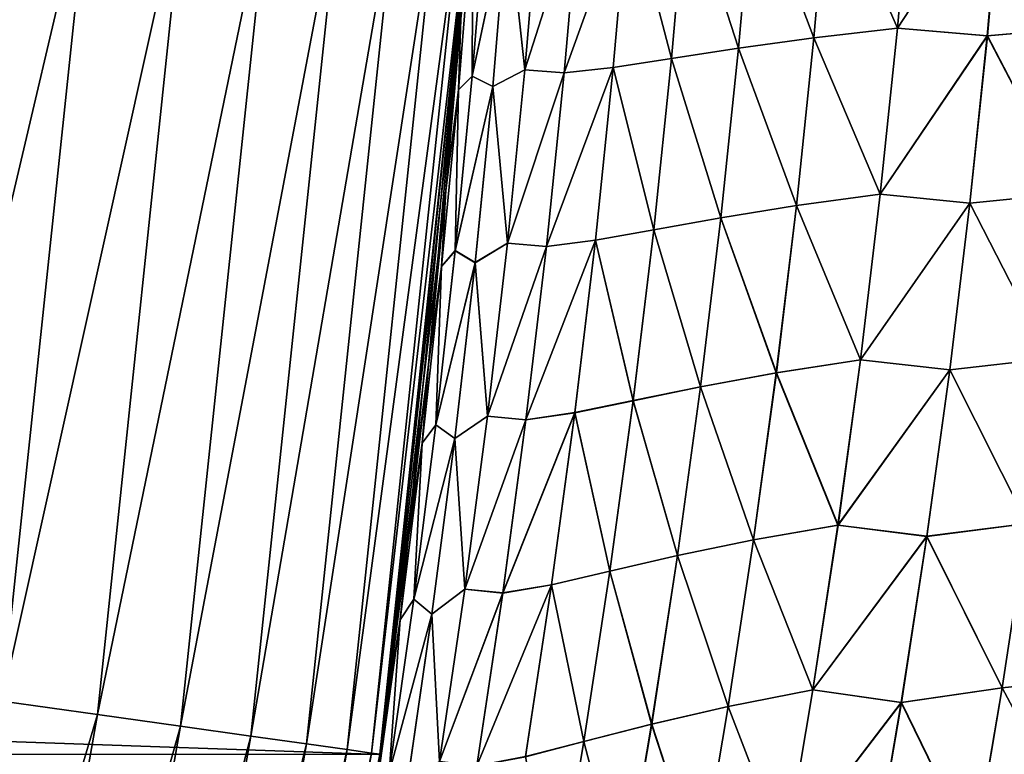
# Model space of a CAD drawing. Header units: metres. Extents: x -24 to 72, y -247 to 22.
# Tile 453 of 573: x 21.63 to 23.41, y -3.13 to -1.8. Entities that reach past the tile are written whole.
import ezdxf

# ---------------------------------------------------------------- set-up
doc = ezdxf.new("R2010")
doc.units = ezdxf.units.M
doc.layers.add('solid_509589_MEDIA_SW0001', color=7, linetype='CONTINUOUS')

msp = doc.modelspace()

# ---------------------------------------------------------------- linework, layer by layer
at = {"layer": 'solid_509589_MEDIA_SW0001'}
for points in [[(21.756025, -1.52133, 132.148819), (21.564016, -1.507903, 132.280243), (21.406301, -3.00846, 132.280243)], [(23.094313, -1.528072, 60.252087), (23.245386, -1.513298, 60.529953), (23.219036, -1.814785, 60.542137)], [(23.219099, -1.814781, 108.458099), (23.245432, -1.513307, 108.470222), (23.094353, -1.528072, 108.748108)], [(23.219036, -1.814785, 60.542137), (23.245386, -1.513298, 60.529953), (23.408789, -1.525025, 60.800564)], [(23.408842, -1.525085, 108.1996), (23.245432, -1.513307, 108.470222), (23.219099, -1.814781, 108.458099)], [(23.408789, -1.525025, 60.800564), (23.588152, -1.512156, 61.061218), (23.561823, -1.813275, 61.075218)], [(23.561907, -1.813346, 107.924973), (23.588213, -1.51223, 107.938919), (23.408842, -1.525085, 108.1996)], [(21.596907, -3.035247, 132.148819), (21.756025, -1.52133, 132.148819), (21.406301, -3.00846, 132.280243)], [(21.929485, -1.533459, 131.993607), (21.756025, -1.52133, 132.148819), (21.596907, -3.035247, 132.148819)], [(21.769096, -3.059447, 131.993607), (21.929485, -1.533459, 131.993607), (21.596907, -3.035247, 132.148819)], [(22.081484, -1.544088, 131.817245), (21.929485, -1.533459, 131.993607), (21.769096, -3.059447, 131.993607)], [(22.958031, -1.543658, 59.966721), (23.094313, -1.528072, 60.252087), (23.067574, -1.832566, 60.263588)], [(23.067625, -1.832549, 108.736671), (23.094353, -1.528072, 108.748108), (22.958057, -1.543713, 109.033485)], [(23.067574, -1.832566, 60.263588), (23.094313, -1.528072, 60.252087), (23.219036, -1.814785, 60.542137)], [(23.219099, -1.814781, 108.458099), (23.094353, -1.528072, 108.748108), (23.067625, -1.832549, 108.736671)], [(23.219036, -1.814785, 60.542137), (23.408789, -1.525025, 60.800564), (23.381981, -1.82876, 60.813869)], [(23.382051, -1.828814, 108.186348), (23.408842, -1.525085, 108.1996), (23.219099, -1.814781, 108.458099)], [(23.381981, -1.82876, 60.813869), (23.408789, -1.525025, 60.800564), (23.561823, -1.813275, 61.075218)], [(23.561907, -1.813346, 107.924973), (23.408842, -1.525085, 108.1996), (23.382051, -1.828814, 108.186348)], [(21.919985, -3.080653, 131.817245), (22.081484, -1.544088, 131.817245), (21.769096, -3.059447, 131.993607)], [(22.209476, -1.553038, 131.622665), (22.081484, -1.544088, 131.817245), (21.919985, -3.080653, 131.817245)], [(22.836988, -1.559098, 59.674614), (22.958031, -1.543658, 59.966721), (22.930946, -1.851325, 59.977535)], [(22.930981, -1.851376, 109.022751), (22.958057, -1.543713, 109.033485), (22.837004, -1.559216, 109.325607)], [(22.930946, -1.851325, 59.977535), (22.958031, -1.543658, 59.966721), (23.067574, -1.832566, 60.263588)], [(23.067625, -1.832549, 108.736671), (22.958057, -1.543713, 109.033485), (22.930981, -1.851376, 109.022751)], [(22.280996, -3.131692), (-22.280996, -3.131692), (-22.44521, -1.569181)], [(22.44521, -1.569181), (22.280996, -3.131692), (-22.44521, -1.569181)], [(22.047041, -3.09851, 131.622665), (22.209476, -1.553038, 131.622665), (21.919985, -3.080653, 131.817245)], [(22.311314, -1.560159, 131.413147), (22.209476, -1.553038, 131.622665), (22.047041, -3.09851, 131.622665)], [(22.148134, -3.112717, 131.413147), (22.311314, -1.560159, 131.413147), (22.047041, -3.09851, 131.622665)], [(22.385292, -1.565332, 131.192184), (22.311314, -1.560159, 131.413147), (22.148134, -3.112717, 131.413147)], [(22.221571, -3.123038, 131.192184), (22.385292, -1.565332, 131.192184), (22.148134, -3.112717, 131.413147)], [(22.430168, -1.56847, 130.963501), (22.385292, -1.565332, 131.192184), (22.221571, -3.123038, 131.192184)], [(22.266119, -3.129299, 130.963501), (22.430168, -1.56847, 130.963501), (22.221571, -3.123038, 131.192184)], [(22.266119, -3.129299, 130.963501), (22.44519, -1.569521, 130.73114), (22.430168, -1.56847, 130.963501)], [(22.266119, -3.129299, 130.963501), (22.281031, -3.131395, 130.73114), (22.44519, -1.569521, 130.73114)], [(22.288723, -3.076175, 57.657684), (22.280996, -3.131692), (22.44521, -1.569181)], [(22.428028, -1.798218, 111.448013), (22.44519, -1.569521, 130.73114), (22.281031, -3.131395, 130.73114)], [(22.331667, -2.747115, 57.624912), (22.288723, -3.076175, 57.657684), (22.44521, -1.569181)], [(22.368969, -2.424716, 57.596546), (22.331667, -2.747115, 57.624912), (22.44521, -1.569181)], [(22.400921, -2.109214, 57.572609), (22.368969, -2.424716, 57.596546), (22.44521, -1.569181)], [(22.428022, -1.798279, 57.552395), (22.400921, -2.109214, 57.572609), (22.44521, -1.569181)], [(22.731667, -1.572515, 59.376534), (22.836988, -1.559098, 59.674614), (22.809641, -1.869917, 59.684727)], [(22.80966, -1.870044, 109.315582), (22.837004, -1.559216, 109.325607), (22.731672, -1.572662, 109.623711)], [(22.809641, -1.869917, 59.684727), (22.836988, -1.559098, 59.674614), (22.930946, -1.851325, 59.977535)], [(22.930981, -1.851376, 109.022751), (22.837004, -1.559216, 109.325607), (22.80966, -1.870044, 109.315582)], [(22.4482, -1.902069, 110.853043), (22.474056, -1.585538, 110.859177), (22.449333, -1.606065, 111.173981)], [(22.512571, -1.601256, 110.545349), (22.474056, -1.585538, 110.859177), (22.4482, -1.902069, 110.853043)], [(22.448202, -1.902021, 58.147369), (22.474056, -1.58549, 58.141125), (22.512573, -1.601167, 58.454941)], [(22.449331, -1.606065, 57.82634), (22.474056, -1.58549, 58.141125), (22.448202, -1.902021, 58.147369)], [(22.543928, -1.890625, 110.227211), (22.570604, -1.576151, 110.234825), (22.512571, -1.601256, 110.545349)], [(22.512573, -1.601167, 58.454941), (22.570604, -1.57605, 58.765446), (22.543928, -1.890515, 58.773159)], [(22.543928, -1.890515, 58.773159), (22.570604, -1.57605, 58.765446), (22.642624, -1.580406, 59.073235)], [(22.642626, -1.580534, 109.927025), (22.570604, -1.576151, 110.234825), (22.543928, -1.890625, 110.227211)], [(22.543928, -1.890515, 58.773159), (22.642624, -1.580406, 59.073235), (22.615311, -1.895643, 59.081833)], [(22.615314, -1.895783, 109.918518), (22.642626, -1.580534, 109.927025), (22.543928, -1.890625, 110.227211)], [(22.615311, -1.895643, 59.081833), (22.731667, -1.572515, 59.376534), (22.704203, -1.88609, 59.385918)], [(22.615311, -1.895643, 59.081833), (22.642624, -1.580406, 59.073235), (22.731667, -1.572515, 59.376534)], [(22.731672, -1.572662, 109.623711), (22.642626, -1.580534, 109.927025), (22.615314, -1.895783, 109.918518)], [(22.70421, -1.886252, 109.61441), (22.731672, -1.572662, 109.623711), (22.615314, -1.895783, 109.918518)], [(22.704203, -1.88609, 59.385918), (22.731667, -1.572515, 59.376534), (22.809641, -1.869917, 59.684727)], [(22.80966, -1.870044, 109.315582), (22.731672, -1.572662, 109.623711), (22.70421, -1.886252, 109.61441)], [(22.485594, -1.92082, 110.538307), (22.512571, -1.601256, 110.545349), (22.4482, -1.902069, 110.853043)], [(22.448202, -1.902021, 58.147369), (22.512573, -1.601167, 58.454941), (22.485598, -1.920723, 58.46209)], [(22.543928, -1.890625, 110.227211), (22.512571, -1.601256, 110.545349), (22.485594, -1.92082, 110.538307)], [(22.485598, -1.920723, 58.46209), (22.512573, -1.601167, 58.454941), (22.543928, -1.890515, 58.773159)], [(22.423458, -1.926779, 111.168411), (22.449333, -1.606065, 111.173981), (22.428028, -1.798218, 111.448013)], [(22.423458, -1.926787, 57.832027), (22.428022, -1.798279, 57.552395), (22.449331, -1.606065, 57.82634)], [(22.4482, -1.902069, 110.853043), (22.449333, -1.606065, 111.173981), (22.423458, -1.926779, 111.168411)], [(22.423458, -1.926787, 57.832027), (22.449331, -1.606065, 57.82634), (22.448202, -1.902021, 58.147369)], [(22.400928, -2.109121, 111.427925), (22.428028, -1.798218, 111.448013), (22.281031, -3.131395, 130.73114)], [(22.423458, -1.926787, 57.832027), (22.400921, -2.109214, 57.572609), (22.428022, -1.798279, 57.552395)], [(22.423458, -1.926779, 111.168411), (22.428028, -1.798218, 111.448013), (22.400928, -2.109121, 111.427925)], [(23.067574, -1.832566, 60.263588), (23.219036, -1.814785, 60.542137), (23.187902, -2.115759, 60.556572)], [(23.187983, -2.115738, 108.443733), (23.219099, -1.814781, 108.458099), (23.067625, -1.832549, 108.736671)], [(23.187902, -2.115759, 60.556572), (23.219036, -1.814785, 60.542137), (23.381981, -1.82876, 60.813869)], [(23.382051, -1.828814, 108.186348), (23.219099, -1.814781, 108.458099), (23.187983, -2.115738, 108.443733)], [(23.381981, -1.82876, 60.813869), (23.561823, -1.813275, 61.075218), (23.530703, -2.113812, 61.091782)], [(23.530809, -2.113879, 107.90847), (23.561907, -1.813346, 107.924973), (23.382051, -1.828814, 108.186348)], [(22.930946, -1.851325, 59.977535), (23.067574, -1.832566, 60.263588), (23.03598, -2.136569, 60.277225)], [(23.036047, -2.136536, 108.723114), (23.067625, -1.832549, 108.736671), (22.930981, -1.851376, 109.022751)], [(23.03598, -2.136569, 60.277225), (23.067574, -1.832566, 60.263588), (23.187902, -2.115759, 60.556572)], [(23.187983, -2.115738, 108.443733), (23.067625, -1.832549, 108.736671), (23.036047, -2.136536, 108.723114)], [(23.187902, -2.115759, 60.556572), (23.381981, -1.82876, 60.813869), (23.350296, -2.131934, 60.82962)], [(23.350388, -2.131981, 108.170662), (23.382051, -1.828814, 108.186348), (23.187983, -2.115738, 108.443733)], [(23.350296, -2.131934, 60.82962), (23.381981, -1.82876, 60.813869), (23.530703, -2.113812, 61.091782)], [(23.530809, -2.113879, 107.90847), (23.382051, -1.828814, 108.186348), (23.350388, -2.131981, 108.170662)], [(22.809641, -1.869917, 59.684727), (22.930946, -1.851325, 59.977535), (22.898951, -2.158529, 59.990372)], [(22.898996, -2.158574, 109.009995), (22.930981, -1.851376, 109.022751), (22.80966, -1.870044, 109.315582)], [(22.898951, -2.158529, 59.990372), (22.930946, -1.851325, 59.977535), (23.03598, -2.136569, 60.277225)], [(23.036047, -2.136536, 108.723114), (22.930981, -1.851376, 109.022751), (22.898996, -2.158574, 109.009995)], [(22.704203, -1.88609, 59.385918), (22.809641, -1.869917, 59.684727), (22.777338, -2.1803, 59.696751)], [(22.777361, -2.180436, 109.303642), (22.80966, -1.870044, 109.315582), (22.70421, -1.886252, 109.61441)], [(22.777338, -2.1803, 59.696751), (22.809641, -1.869917, 59.684727), (22.898951, -2.158529, 59.990372)], [(22.898996, -2.158574, 109.009995), (22.80966, -1.870044, 109.315582), (22.777361, -2.180436, 109.303642)], [(22.512424, -2.204779, 110.218102), (22.543928, -1.890625, 110.227211), (22.485594, -1.92082, 110.538307)], [(22.485598, -1.920723, 58.46209), (22.543928, -1.890515, 58.773159), (22.512426, -2.204661, 58.782375)], [(22.615314, -1.895783, 109.918518), (22.543928, -1.890625, 110.227211), (22.512424, -2.204779, 110.218102)], [(22.512426, -2.204661, 58.782375), (22.543928, -1.890515, 58.773159), (22.615311, -1.895643, 59.081833)], [(22.583057, -2.210514, 59.092087), (22.704203, -1.88609, 59.385918), (22.671768, -2.199261, 59.397087)], [(22.583057, -2.210514, 59.092087), (22.615311, -1.895643, 59.081833), (22.704203, -1.88609, 59.385918)], [(22.70421, -1.886252, 109.61441), (22.615314, -1.895783, 109.918518), (22.583061, -2.210667, 109.908363)], [(22.671776, -2.199439, 109.603333), (22.70421, -1.886252, 109.61441), (22.583061, -2.210667, 109.908363)], [(22.671768, -2.199261, 59.397087), (22.704203, -1.88609, 59.385918), (22.777338, -2.1803, 59.696751)], [(22.777361, -2.180436, 109.303642), (22.70421, -1.886252, 109.61441), (22.671776, -2.199439, 109.603333)], [(22.417669, -2.21836, 110.845657), (22.4482, -1.902069, 110.853043), (22.423458, -1.926779, 111.168411)], [(22.485594, -1.92082, 110.538307), (22.4482, -1.902069, 110.853043), (22.417669, -2.21836, 110.845657)], [(22.417673, -2.218311, 58.154873), (22.448202, -1.902021, 58.147369), (22.485598, -1.920723, 58.46209)], [(22.423458, -1.926787, 57.832027), (22.448202, -1.902021, 58.147369), (22.417673, -2.218311, 58.154873)], [(22.583061, -2.210667, 109.908363), (22.615314, -1.895783, 109.918518), (22.512424, -2.204779, 110.218102)], [(22.512426, -2.204661, 58.782375), (22.615311, -1.895643, 59.081833), (22.583057, -2.210514, 59.092087)], [(22.392904, -2.2473, 57.838886), (22.400921, -2.109214, 57.572609), (22.423458, -1.926787, 57.832027)], [(22.392904, -2.2473, 57.838886), (22.423458, -1.926787, 57.832027), (22.417673, -2.218311, 58.154873)], [(22.392906, -2.247285, 111.161674), (22.423458, -1.926779, 111.168411), (22.400928, -2.109121, 111.427925)], [(22.417669, -2.21836, 110.845657), (22.423458, -1.926779, 111.168411), (22.392906, -2.247285, 111.161674)], [(22.453741, -2.240094, 110.529861), (22.485594, -1.92082, 110.538307), (22.417669, -2.21836, 110.845657)], [(22.417673, -2.218311, 58.154873), (22.485598, -1.920723, 58.46209), (22.453745, -2.23999, 58.470654)], [(22.512424, -2.204779, 110.218102), (22.485594, -1.92082, 110.538307), (22.453741, -2.240094, 110.529861)], [(22.453745, -2.23999, 58.470654), (22.485598, -1.920723, 58.46209), (22.512426, -2.204661, 58.782375)], [(22.368984, -2.424579, 111.404121), (22.400928, -2.109121, 111.427925), (22.281031, -3.131395, 130.73114)], [(22.392904, -2.2473, 57.838886), (22.368969, -2.424716, 57.596546), (22.400921, -2.109214, 57.572609)], [(22.392906, -2.247285, 111.161674), (22.400928, -2.109121, 111.427925), (22.368984, -2.424579, 111.404121)], [(23.03598, -2.136569, 60.277225), (23.187902, -2.115759, 60.556572), (23.151991, -2.416146, 60.573261)], [(23.152092, -2.416108, 108.427116), (23.187983, -2.115738, 108.443733), (23.036047, -2.136536, 108.723114)], [(23.151991, -2.416146, 60.573261), (23.187902, -2.115759, 60.556572), (23.350296, -2.131934, 60.82962)], [(23.350388, -2.131981, 108.170662), (23.187983, -2.115738, 108.443733), (23.152092, -2.416108, 108.427116)], [(23.350296, -2.131934, 60.82962), (23.530703, -2.113812, 61.091782), (23.494795, -2.413685, 61.110897)], [(23.494926, -2.413745, 107.889412), (23.530809, -2.113879, 107.90847), (23.350388, -2.131981, 108.170662)], [(22.898951, -2.158529, 59.990372), (23.03598, -2.136569, 60.277225), (22.999546, -2.440013, 60.293011)], [(22.99963, -2.43996, 108.707405), (23.036047, -2.136536, 108.723114), (22.898996, -2.158574, 109.009995)], [(22.999546, -2.440013, 60.293011), (23.03598, -2.136569, 60.277225), (23.151991, -2.416146, 60.573261)], [(23.152092, -2.416108, 108.427116), (23.036047, -2.136536, 108.723114), (22.99963, -2.43996, 108.707405)], [(23.151991, -2.416146, 60.573261), (23.350296, -2.131934, 60.82962), (23.313747, -2.434466, 60.84782)], [(23.31386, -2.434504, 108.152527), (23.350388, -2.131981, 108.170662), (23.152092, -2.416108, 108.427116)], [(23.313747, -2.434466, 60.84782), (23.350296, -2.131934, 60.82962), (23.494795, -2.413685, 61.110897)], [(23.494926, -2.413745, 107.889412), (23.350388, -2.131981, 108.170662), (23.31386, -2.434504, 108.152527)], [(22.777338, -2.1803, 59.696751), (22.898951, -2.158529, 59.990372), (22.862059, -2.465201, 60.005245)], [(22.862114, -2.465239, 108.995209), (22.898996, -2.158574, 109.009995), (22.777361, -2.180436, 109.303642)], [(22.862059, -2.465201, 60.005245), (22.898951, -2.158529, 59.990372), (22.999546, -2.440013, 60.293011)], [(22.99963, -2.43996, 108.707405), (22.898996, -2.158574, 109.009995), (22.862114, -2.465239, 108.995209)], [(22.671768, -2.199261, 59.397087), (22.777338, -2.1803, 59.696751), (22.740097, -2.490185, 59.710693)], [(22.740126, -2.490327, 109.289787), (22.777361, -2.180436, 109.303642), (22.671776, -2.199439, 109.603333)], [(22.740097, -2.490185, 59.710693), (22.777338, -2.1803, 59.696751), (22.862059, -2.465201, 60.005245)], [(22.862114, -2.465239, 108.995209), (22.777361, -2.180436, 109.303642), (22.740126, -2.490327, 109.289787)], [(22.476114, -2.518566, 110.207466), (22.512424, -2.204779, 110.218102), (22.453741, -2.240094, 110.529861)], [(22.453745, -2.23999, 58.470654), (22.512426, -2.204661, 58.782375), (22.476116, -2.518439, 58.793125)], [(22.583061, -2.210667, 109.908363), (22.512424, -2.204779, 110.218102), (22.476114, -2.518566, 110.207466)], [(22.545881, -2.52513, 109.896538), (22.583061, -2.210667, 109.908363), (22.476114, -2.518566, 110.207466)], [(22.476116, -2.518439, 58.793125), (22.512426, -2.204661, 58.782375), (22.583057, -2.210514, 59.092087)], [(22.476116, -2.518439, 58.793125), (22.583057, -2.210514, 59.092087), (22.545881, -2.524966, 59.104023)], [(22.545881, -2.524966, 59.104023), (22.671768, -2.199261, 59.397087), (22.634378, -2.511971, 59.410069)], [(22.545881, -2.524966, 59.104023), (22.583057, -2.210514, 59.092087), (22.671768, -2.199261, 59.397087)], [(22.671776, -2.199439, 109.603333), (22.583061, -2.210667, 109.908363), (22.545881, -2.52513, 109.896538)], [(22.634388, -2.512162, 109.590454), (22.671776, -2.199439, 109.603333), (22.545881, -2.52513, 109.896538)], [(22.634378, -2.511971, 59.410069), (22.671768, -2.199261, 59.397087), (22.740097, -2.490185, 59.710693)], [(22.740126, -2.490327, 109.289787), (22.671776, -2.199439, 109.603333), (22.634388, -2.512162, 109.590454)], [(22.382481, -2.534372, 110.836983), (22.417669, -2.21836, 110.845657), (22.392906, -2.247285, 111.161674)], [(22.453741, -2.240094, 110.529861), (22.417669, -2.21836, 110.845657), (22.382481, -2.534372, 110.836983)], [(22.382484, -2.534322, 58.16367), (22.417673, -2.218311, 58.154873), (22.453745, -2.23999, 58.470654)], [(22.392904, -2.2473, 57.838886), (22.417673, -2.218311, 58.154873), (22.382484, -2.534322, 58.16367)], [(22.357691, -2.567572, 57.846954), (22.368969, -2.424716, 57.596546), (22.392904, -2.2473, 57.838886)], [(22.357691, -2.567572, 57.846954), (22.392904, -2.2473, 57.838886), (22.382484, -2.534322, 58.16367)], [(22.357693, -2.56755, 111.15374), (22.392906, -2.247285, 111.161674), (22.368984, -2.424579, 111.404121)], [(22.382481, -2.534372, 110.836983), (22.392906, -2.247285, 111.161674), (22.357693, -2.56755, 111.15374)], [(22.417027, -2.559032, 110.519966), (22.453741, -2.240094, 110.529861), (22.382481, -2.534372, 110.836983)], [(22.382484, -2.534322, 58.16367), (22.453745, -2.23999, 58.470654), (22.417032, -2.558921, 58.480667)], [(22.476114, -2.518566, 110.207466), (22.453741, -2.240094, 110.529861), (22.417027, -2.559032, 110.519966)], [(22.417032, -2.558921, 58.480667), (22.453745, -2.23999, 58.470654), (22.476116, -2.518439, 58.793125)], [(22.33169, -2.746933, 111.375893), (22.368984, -2.424579, 111.404121), (22.281031, -3.131395, 130.73114)], [(22.357691, -2.567572, 57.846954), (22.331667, -2.747115, 57.624912), (22.368969, -2.424716, 57.596546)], [(22.357693, -2.56755, 111.15374), (22.368984, -2.424579, 111.404121), (22.33169, -2.746933, 111.375893)], [(22.999546, -2.440013, 60.293011), (23.151991, -2.416146, 60.573261), (23.111317, -2.715872, 60.592205)], [(23.111437, -2.715813, 108.408249), (23.152092, -2.416108, 108.427116), (22.99963, -2.43996, 108.707405)], [(23.111317, -2.715872, 60.592205), (23.151991, -2.416146, 60.573261), (23.313747, -2.434466, 60.84782)], [(23.31386, -2.434504, 108.152527), (23.152092, -2.416108, 108.427116), (23.111437, -2.715813, 108.408249)], [(23.313747, -2.434466, 60.84782), (23.494795, -2.413685, 61.110897), (23.454109, -2.712809, 61.132568)], [(23.454264, -2.712858, 107.867805), (23.494926, -2.413745, 107.889412), (23.31386, -2.434504, 108.152527)], [(22.862059, -2.465201, 60.005245), (22.999546, -2.440013, 60.293011), (22.958286, -2.742825, 60.310944)], [(22.958387, -2.742751, 108.689552), (22.99963, -2.43996, 108.707405), (22.862114, -2.465239, 108.995209)], [(22.958286, -2.742825, 60.310944), (22.999546, -2.440013, 60.293011), (23.111317, -2.715872, 60.592205)], [(23.111437, -2.715813, 108.408249), (22.99963, -2.43996, 108.707405), (22.958387, -2.742751, 108.689552)], [(23.111317, -2.715872, 60.592205), (23.313747, -2.434466, 60.84782), (23.272343, -2.736275, 60.868458)], [(23.272476, -2.736301, 108.131958), (23.31386, -2.434504, 108.152527), (23.111437, -2.715813, 108.408249)], [(23.272343, -2.736275, 60.868458), (23.313747, -2.434466, 60.84782), (23.454109, -2.712809, 61.132568)], [(23.454264, -2.712858, 107.867805), (23.31386, -2.434504, 108.152527), (23.272476, -2.736301, 108.131958)], [(22.740097, -2.490185, 59.710693), (22.862059, -2.465201, 60.005245), (22.820284, -2.771274, 60.02216)], [(22.820351, -2.771303, 108.978378), (22.862114, -2.465239, 108.995209), (22.740126, -2.490327, 109.289787)], [(22.820284, -2.771274, 60.02216), (22.862059, -2.465201, 60.005245), (22.958286, -2.742825, 60.310944)], [(22.958387, -2.742751, 108.689552), (22.862114, -2.465239, 108.995209), (22.820351, -2.771303, 108.978378)], [(22.634378, -2.511971, 59.410069), (22.740097, -2.490185, 59.710693), (22.697935, -2.799506, 59.726578)], [(22.697968, -2.799653, 109.274002), (22.740126, -2.490327, 109.289787), (22.634388, -2.512162, 109.590454)], [(22.697935, -2.799506, 59.726578), (22.740097, -2.490185, 59.710693), (22.820284, -2.771274, 60.02216)], [(22.820351, -2.771303, 108.978378), (22.740126, -2.490327, 109.289787), (22.697968, -2.799653, 109.274002)], [(22.503796, -2.838943, 59.117661), (22.634378, -2.511971, 59.410069), (22.592052, -2.824157, 59.424873)], [(22.503796, -2.838943, 59.117661), (22.545881, -2.524966, 59.104023), (22.634378, -2.511971, 59.410069)], [(22.634388, -2.512162, 109.590454), (22.545881, -2.52513, 109.896538), (22.503798, -2.839117, 109.883003)], [(22.592062, -2.82436, 109.575745), (22.634388, -2.512162, 109.590454), (22.503798, -2.839117, 109.883003)], [(22.592052, -2.824157, 59.424873), (22.634378, -2.511971, 59.410069), (22.697935, -2.799506, 59.726578)], [(22.697968, -2.799653, 109.274002), (22.634388, -2.512162, 109.590454), (22.592062, -2.82436, 109.575745)], [(22.435015, -2.831934, 110.195267), (22.476114, -2.518566, 110.207466), (22.417027, -2.559032, 110.519966)], [(22.417032, -2.558921, 58.480667), (22.476116, -2.518439, 58.793125), (22.435017, -2.831801, 58.805431)], [(22.545881, -2.52513, 109.896538), (22.476114, -2.518566, 110.207466), (22.435015, -2.831934, 110.195267)], [(22.503798, -2.839117, 109.883003), (22.545881, -2.52513, 109.896538), (22.435015, -2.831934, 110.195267)], [(22.435017, -2.831801, 58.805431), (22.476116, -2.518439, 58.793125), (22.545881, -2.524966, 59.104023)], [(22.435017, -2.831801, 58.805431), (22.545881, -2.524966, 59.104023), (22.503796, -2.838943, 59.117661)], [(22.342651, -2.850066, 110.826988), (22.382481, -2.534372, 110.836983), (22.357693, -2.56755, 111.15374)], [(22.417027, -2.559032, 110.519966), (22.382481, -2.534372, 110.836983), (22.342651, -2.850066, 110.826988)], [(22.342655, -2.850016, 58.17379), (22.382484, -2.534322, 58.16367), (22.417032, -2.558921, 58.480667)], [(22.357691, -2.567572, 57.846954), (22.382484, -2.534322, 58.16367), (22.342655, -2.850016, 58.17379)], [(22.317833, -2.887566, 57.85627), (22.331667, -2.747115, 57.624912), (22.357691, -2.567572, 57.846954)], [(22.317833, -2.887566, 57.85627), (22.357691, -2.567572, 57.846954), (22.342655, -2.850016, 58.17379)], [(22.317837, -2.887537, 111.144562), (22.357693, -2.56755, 111.15374), (22.33169, -2.746933, 111.375893)], [(22.342651, -2.850066, 110.826988), (22.357693, -2.56755, 111.15374), (22.317837, -2.887537, 111.144562)], [(22.375471, -2.877589, 110.508591), (22.417027, -2.559032, 110.519966), (22.342651, -2.850066, 110.826988)], [(22.342655, -2.850016, 58.17379), (22.417032, -2.558921, 58.480667), (22.375479, -2.877471, 58.492161)], [(22.435015, -2.831934, 110.195267), (22.417027, -2.559032, 110.519966), (22.375471, -2.877589, 110.508591)], [(22.375479, -2.877471, 58.492161), (22.417032, -2.558921, 58.480667), (22.435017, -2.831801, 58.805431)], [(22.958286, -2.742825, 60.310944), (23.111317, -2.715872, 60.592205), (23.065884, -3.014888, 60.613403)], [(23.066023, -3.014805, 108.387123), (23.111437, -2.715813, 108.408249), (22.958387, -2.742751, 108.689552)], [(23.065884, -3.014888, 60.613403), (23.111317, -2.715872, 60.592205), (23.272343, -2.736275, 60.868458)], [(23.272476, -2.736301, 108.131958), (23.111437, -2.715813, 108.408249), (23.066023, -3.014805, 108.387123)], [(23.272343, -2.736275, 60.868458), (23.454109, -2.712809, 61.132568), (23.408648, -3.011132, 61.15678)], [(23.408825, -3.011168, 107.843651), (23.454264, -2.712858, 107.867805), (23.272476, -2.736301, 108.131958)], [(23.408648, -3.011132, 61.15678), (23.454109, -2.712809, 61.132568), (23.60442, -2.989893, 61.412479)], [(23.604635, -2.989882, 107.587914), (23.454264, -2.712858, 107.867805), (23.408825, -3.011168, 107.843651)], [(22.288754, -3.075948, 111.343262), (22.33169, -2.746933, 111.375893), (22.281031, -3.131395, 130.73114)], [(22.317833, -2.887566, 57.85627), (22.288723, -3.076175, 57.657684), (22.331667, -2.747115, 57.624912)], [(22.317837, -2.887537, 111.144562), (22.33169, -2.746933, 111.375893), (22.288754, -3.075948, 111.343262)], [(22.820284, -2.771274, 60.02216), (22.958286, -2.742825, 60.310944), (22.912207, -3.044962, 60.331024)], [(22.912323, -3.044863, 108.669548), (22.958387, -2.742751, 108.689552), (22.820351, -2.771303, 108.978378)], [(22.912207, -3.044962, 60.331024), (22.958286, -2.742825, 60.310944), (23.065884, -3.014888, 60.613403)], [(23.066023, -3.014805, 108.387123), (22.958387, -2.742751, 108.689552), (22.912323, -3.044863, 108.669548)], [(23.065884, -3.014888, 60.613403), (23.272343, -2.736275, 60.868458), (23.226086, -3.037316, 60.891533)], [(23.226238, -3.037326, 108.108948), (23.272476, -2.736301, 108.131958), (23.066023, -3.014805, 108.387123)], [(23.226086, -3.037316, 60.891533), (23.272343, -2.736275, 60.868458), (23.408648, -3.011132, 61.15678)], [(23.408825, -3.011168, 107.843651), (23.272476, -2.736301, 108.131958), (23.226238, -3.037326, 108.108948)], [(22.697935, -2.799506, 59.726578), (22.820284, -2.771274, 60.02216), (22.773638, -3.07671, 60.041126)], [(22.773714, -3.076726, 108.959496), (22.820351, -2.771303, 108.978378), (22.697968, -2.799653, 109.274002)], [(22.773638, -3.07671, 60.041126), (22.820284, -2.771274, 60.02216), (22.912207, -3.044962, 60.331024)], [(22.912323, -3.044863, 108.669548), (22.820351, -2.771303, 108.978378), (22.773714, -3.076726, 108.959496)], [(22.592052, -2.824157, 59.424873), (22.697935, -2.799506, 59.726578), (22.65086, -3.108231, 59.744404)], [(22.650894, -3.108379, 109.256264), (22.697968, -2.799653, 109.274002), (22.592062, -2.82436, 109.575745)], [(22.65086, -3.108231, 59.744404), (22.697935, -2.799506, 59.726578), (22.773638, -3.07671, 60.041126)], [(22.773714, -3.076726, 108.959496), (22.697968, -2.799653, 109.274002), (22.650894, -3.108379, 109.256264)], [(22.389137, -3.144854, 110.181496), (22.435015, -2.831934, 110.195267), (22.375471, -2.877589, 110.508591)], [(22.375479, -2.877471, 58.492161), (22.435017, -2.831801, 58.805431), (22.389139, -3.144716, 58.819313)], [(22.503798, -2.839117, 109.883003), (22.435015, -2.831934, 110.195267), (22.389137, -3.144854, 110.181496)], [(22.389139, -3.144716, 58.819313), (22.435017, -2.831801, 58.805431), (22.503796, -2.838943, 59.117661)], [(22.456816, -3.152417, 59.133015), (22.592052, -2.824157, 59.424873), (22.544796, -3.135792, 59.441513)], [(22.456816, -3.152417, 59.133015), (22.503796, -2.838943, 59.117661), (22.592052, -2.824157, 59.424873)], [(22.592062, -2.82436, 109.575745), (22.503798, -2.839117, 109.883003), (22.456818, -3.152598, 109.867752)], [(22.544806, -3.136004, 109.559204), (22.592062, -2.82436, 109.575745), (22.456818, -3.152598, 109.867752)], [(22.544796, -3.135792, 59.441513), (22.592052, -2.824157, 59.424873), (22.65086, -3.108231, 59.744404)], [(22.650894, -3.108379, 109.256264), (22.592062, -2.82436, 109.575745), (22.544806, -3.136004, 109.559204)], [(22.298197, -3.165414, 110.815636), (22.342651, -2.850066, 110.826988), (22.317837, -2.887537, 111.144562)], [(22.375471, -2.877589, 110.508591), (22.342651, -2.850066, 110.826988), (22.298197, -3.165414, 110.815636)], [(22.298201, -3.165365, 58.185265), (22.342655, -2.850016, 58.17379), (22.375479, -2.877471, 58.492161)], [(22.317833, -2.887566, 57.85627), (22.342655, -2.850016, 58.17379), (22.298201, -3.165365, 58.185265)], [(22.456818, -3.152598, 109.867752), (22.503798, -2.839117, 109.883003), (22.389137, -3.144854, 110.181496)], [(22.389139, -3.144716, 58.819313), (22.503796, -2.838943, 59.117661), (22.456816, -3.152417, 59.133015)], [(22.273346, -3.207258, 57.866859), (22.288723, -3.076175, 57.657684), (22.317833, -2.887566, 57.85627)], [(22.273346, -3.207258, 57.866859), (22.317833, -2.887566, 57.85627), (22.298201, -3.165365, 58.185265)], [(22.273354, -3.207221, 111.134094), (22.317837, -2.887537, 111.144562), (22.288754, -3.075948, 111.343262)], [(22.298197, -3.165414, 110.815636), (22.317837, -2.887537, 111.144562), (22.273354, -3.207221, 111.134094)], [(22.329088, -3.195738, 110.495712), (22.375471, -2.877589, 110.508591), (22.298197, -3.165414, 110.815636)], [(22.298201, -3.165365, 58.185265), (22.375479, -2.877471, 58.492161), (22.329098, -3.195616, 58.505154)], [(22.389137, -3.144854, 110.181496), (22.375471, -2.877589, 110.508591), (22.329088, -3.195738, 110.495712)], [(22.329098, -3.195616, 58.505154), (22.375479, -2.877471, 58.492161), (22.389139, -3.144716, 58.819313)], [(23.408648, -3.011132, 61.15678), (23.60442, -2.989893, 61.412479), (23.555017, -3.285183, 61.440498)], [(23.555258, -3.285154, 107.559944), (23.604635, -2.989882, 107.587914), (23.408825, -3.011168, 107.843651)], [(22.912207, -3.044962, 60.331024), (23.065884, -3.014888, 60.613403), (23.015686, -3.313215, 60.636848)], [(23.015842, -3.313109, 108.363747), (23.066023, -3.014805, 108.387123), (22.912323, -3.044863, 108.669548)], [(23.015686, -3.313215, 60.636848), (23.065884, -3.014888, 60.613403), (23.226086, -3.037316, 60.891533)], [(23.226238, -3.037326, 108.108948), (23.066023, -3.014805, 108.387123), (23.015842, -3.313109, 108.363747)], [(23.226086, -3.037316, 60.891533), (23.408648, -3.011132, 61.15678), (23.3584, -3.308675, 61.183521)], [(23.358597, -3.308699, 107.816971), (23.408825, -3.011168, 107.843651), (23.226238, -3.037326, 108.108948)], [(23.3584, -3.308675, 61.183521), (23.408648, -3.011132, 61.15678), (23.555017, -3.285183, 61.440498)], [(23.555258, -3.285154, 107.559944), (23.408825, -3.011168, 107.843651), (23.358597, -3.308699, 107.816971)], [(21.769096, -3.059447, 131.993607), (21.596907, -3.035247, 132.148819), (21.332569, -4.534378, 132.148819)], [(22.773638, -3.07671, 60.041126), (22.912207, -3.044962, 60.331024), (22.861301, -3.346448, 60.353252)], [(22.861433, -3.346326, 108.6474), (22.912323, -3.044863, 108.669548), (22.773714, -3.076726, 108.959496)], [(22.861301, -3.346448, 60.353252), (22.912207, -3.044962, 60.331024), (23.015686, -3.313215, 60.636848)], [(23.015842, -3.313109, 108.363747), (22.912323, -3.044863, 108.669548), (22.861433, -3.346326, 108.6474)], [(23.015686, -3.313215, 60.636848), (23.226086, -3.037316, 60.891533), (23.174969, -3.337612, 60.917034)], [(23.175138, -3.337608, 108.083511), (23.226238, -3.037326, 108.108948), (23.015842, -3.313109, 108.363747)], [(23.174969, -3.337612, 60.917034), (23.226086, -3.037316, 60.891533), (23.3584, -3.308675, 61.183521)], [(23.358597, -3.308699, 107.816971), (23.226238, -3.037326, 108.108948), (23.175138, -3.337608, 108.083511)], [(21.502651, -4.57053, 131.993607), (21.769096, -3.059447, 131.993607), (21.332569, -4.534378, 132.148819)], [(21.919985, -3.080653, 131.817245), (21.769096, -3.059447, 131.993607), (21.502651, -4.57053, 131.993607)], [(21.651693, -4.60221, 131.817245), (21.919985, -3.080653, 131.817245), (21.502651, -4.57053, 131.993607)], [(22.047041, -3.09851, 131.622665), (21.919985, -3.080653, 131.817245), (21.651693, -4.60221, 131.817245)], [(22.288723, -3.076175, 57.657684), (22.256554, -3.300877, 57.682621), (22.280996, -3.131692)], [(22.273346, -3.207258, 57.866859), (22.256554, -3.300877, 57.682621), (22.288723, -3.076175, 57.657684)], [(22.25659, -3.300637, 111.318413), (22.288754, -3.075948, 111.343262), (22.281031, -3.131395, 130.73114)], [(22.273354, -3.207221, 111.134094), (22.288754, -3.075948, 111.343262), (22.25659, -3.300637, 111.318413)], [(22.65086, -3.108231, 59.744404), (22.773638, -3.07671, 60.041126), (22.722113, -3.381535, 60.062134)], [(22.722197, -3.381541, 108.938568), (22.773714, -3.076726, 108.959496), (22.650894, -3.108379, 109.256264)], [(22.722113, -3.381535, 60.062134), (22.773638, -3.07671, 60.041126), (22.861301, -3.346448, 60.353252)], [(22.861433, -3.346326, 108.6474), (22.773714, -3.076726, 108.959496), (22.722197, -3.381541, 108.938568)], [(21.777193, -4.628885, 131.622665), (22.047041, -3.09851, 131.622665), (21.651693, -4.60221, 131.817245)], [(22.148134, -3.112717, 131.413147), (22.047041, -3.09851, 131.622665), (21.777193, -4.628885, 131.622665)], [(21.87705, -4.650111, 131.413147), (22.148134, -3.112717, 131.413147), (21.777193, -4.628885, 131.622665)], [(22.221571, -3.123038, 131.192184), (22.148134, -3.112717, 131.413147), (21.87705, -4.650111, 131.413147)], [(22.544796, -3.135792, 59.441513), (22.65086, -3.108231, 59.744404), (22.598866, -3.416387, 59.764172)], [(22.598904, -3.416539, 109.23658), (22.650894, -3.108379, 109.256264), (22.544806, -3.136004, 109.559204)], [(22.598866, -3.416387, 59.764172), (22.65086, -3.108231, 59.744404), (22.722113, -3.381535, 60.062134)], [(22.722197, -3.381541, 108.938568), (22.650894, -3.108379, 109.256264), (22.598904, -3.416539, 109.23658)], [(21.949587, -4.665529, 131.192184), (22.221571, -3.123038, 131.192184), (21.87705, -4.650111, 131.413147)], [(22.266119, -3.129299, 130.963501), (22.221571, -3.123038, 131.192184), (21.949587, -4.665529, 131.192184)], [(21.993591, -4.674882, 130.963501), (22.266119, -3.129299, 130.963501), (21.949587, -4.665529, 131.192184)], [(21.993591, -4.674882, 130.963501), (22.281031, -3.131395, 130.73114), (22.266119, -3.129299, 130.963501)], [(21.993591, -4.674882, 130.963501), (22.008322, -4.678013, 130.73114), (22.281031, -3.131395, 130.73114)], [(22.25659, -3.300637, 111.318413), (22.281031, -3.131395, 130.73114), (22.008322, -4.678013, 130.73114)]]:
    msp.add_3dface(points, dxfattribs=at)

doc.saveas('drawing.dxf')
